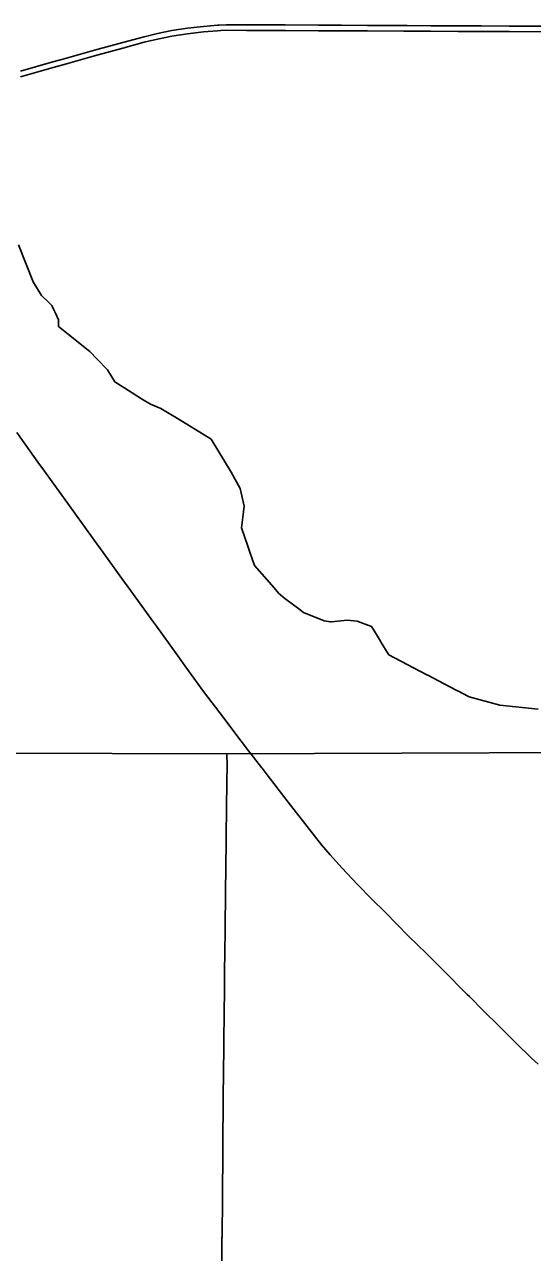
# Model space of a CAD drawing. Extents: x 0 to 34, y 0 to 22.
# Drawn here: x 4.9765 to 5.1018, y 15.4821 to 15.7868 of the extents above; entities that cross this region are included whole.
import ezdxf

# ---------------------------------------------------------------- set-up
doc = ezdxf.new("R2010")
doc.units = 0
for name, color, linetype in [('GM_X_Corporation', 7, 'Continuous'), ('GM_X_Interstate_Route', 7, 'Continuous'), ('GM_X_State_Route', 7, 'Continuous')]:
    doc.layers.add(name, color=color, linetype=linetype)

msp = doc.modelspace()

# ---------------------------------------------------------------- linework, layer by layer
at = {"layer": 'GM_X_Corporation'}
for points in [[(4.97495, 15.73246), (4.97856, 15.72329), (4.98068, 15.71991), (4.98245, 15.71818), (4.98294, 15.71771), (4.98312, 15.71752), (4.98316, 15.71745), (4.98333, 15.7171), (4.98369, 15.71634), (4.98401, 15.71568), (4.98401, 15.71567), (4.98409, 15.71551), (4.98487, 15.7139), (4.98484, 15.71259), (4.98483, 15.71227), (4.99259, 15.70605), (4.99439, 15.70417), (4.99693, 15.70155), (4.99876, 15.69857), (5.00305, 15.69585), (5.00537, 15.69442), (5.00758, 15.69305), (5.01007, 15.692), (5.0122, 15.69076), (5.01439, 15.68942), (5.02256, 15.68441), (5.02746, 15.6763), (5.02969, 15.67227), (5.03065, 15.6679), (5.03057, 15.6672), (5.03049, 15.66649), (5.03002, 15.66248), (5.03156, 15.65799), (5.03208, 15.65647), (5.03321, 15.65318), (5.03808, 15.64771), (5.03913, 15.64641), (5.04075, 15.64509), (5.04415, 15.64251), (5.0453, 15.64163), (5.05039, 15.63952), (5.05202, 15.63926), (5.05209, 15.63927), (5.05225, 15.63929), (5.05613, 15.63974), (5.05858, 15.63944), (5.0621, 15.63815), (5.06306, 15.63658), (5.06317, 15.6364), (5.06317, 15.63639), (5.06358, 15.63572), (5.0643, 15.63454), (5.06461, 15.63404), (5.06531, 15.63289), (5.0654, 15.63275), (5.06638, 15.63113), (5.07246, 15.62795), (5.07592, 15.62615), (5.076, 15.6261), (5.0774, 15.62537), (5.07865, 15.62472), (5.08302, 15.62243), (5.08333, 15.62227), (5.08356, 15.62215), (5.08589, 15.62094), (5.08618, 15.62078), (5.0938, 15.61874), (5.10328, 15.61769)], [(5.15601, 15.60719), (5.02641, 15.60666), (4.51712, 15.60819)], [(4.51712, 15.60819), (5.02641, 15.60666), (5.02646, 15.6038), (5.02644, 15.6022), (5.02643, 15.60139), (5.02642, 15.60059), (5.0264, 15.59923), (5.02639, 15.59898), (5.02639, 15.59879), (5.02637, 15.59737), (5.02637, 15.59722), (5.02635, 15.59577), (5.02633, 15.59426), (5.02633, 15.59416), (5.0263, 15.59233), (5.02628, 15.59066), (5.02626, 15.58907), (5.02625, 15.58749), (5.02623, 15.5859), (5.02621, 15.58429), (5.02619, 15.58268), (5.02617, 15.58108), (5.02615, 15.57947), (5.02614, 15.57806), (5.02614, 15.57786), (5.02612, 15.57626), (5.0261, 15.575), (5.0261, 15.57465), (5.02608, 15.57315), (5.02608, 15.57304), (5.02606, 15.57127), (5.02606, 15.57082), (5.02605, 15.57047), (5.02604, 15.56952), (5.02603, 15.5682), (5.02602, 15.56791), (5.02602, 15.56766), (5.02601, 15.56725), (5.02599, 15.56531), (5.02596, 15.5626), (5.02595, 15.56154), (5.02592, 15.55929), (5.02592, 15.55913), (5.02589, 15.55642), (5.02586, 15.55403), (5.02585, 15.55317), (5.02583, 15.55166), (5.02582, 15.55016), (5.0258, 15.54867), (5.02578, 15.54707), (5.02574, 15.54398), (5.02574, 15.54371), (5.02563, 15.53462), (5.02555, 15.52762), (5.02555, 15.52713), (5.02555, 15.52711), (5.02555, 15.52706), (5.02555, 15.52701), (5.02551, 15.52296), (5.02547, 15.51943), (5.02547, 15.51935), (5.02542, 15.51203), (5.02542, 15.51183), (5.02537, 15.50407), (5.02535, 15.5017), (5.02532, 15.49755), (5.02532, 15.49694), (5.0253, 15.49489), (5.0253, 15.49454), (5.0253, 15.49421), (5.02529, 15.49398), (5.02525, 15.4905), (5.02521, 15.4874), (5.0252, 15.48708), (5.02519, 15.48616), (5.02519, 15.48583), (5.02517, 15.48408), (5.02517, 15.48403), (5.02517, 15.48352), (5.02517, 15.48322), (5.02516, 15.48254), (5.02515, 15.48144)]]:
    msp.add_lwpolyline(points, dxfattribs=at)
at = {"layer": 'GM_X_Interstate_Route'}
for points in [[(4.97544, 15.77534), (4.98348, 15.77761), (4.98531, 15.77811), (4.98679, 15.77851), (4.99373, 15.7805), (5.00074, 15.78242), (5.006, 15.78385), (5.00929, 15.78464), (5.01281, 15.78536), (5.01666, 15.78595), (5.02064, 15.78641), (5.02411, 15.78667), (5.02451, 15.7867), (5.0262, 15.78682), (5.03124, 15.78679), (5.03587, 15.78677), (5.04082, 15.78674), (5.049, 15.78669), (5.05467, 15.78667), (5.06112, 15.78665), (5.07002, 15.7866), (5.07087, 15.7866), (5.07675, 15.78655), (5.08348, 15.78653), (5.08915, 15.78652), (5.09612, 15.78648), (5.10405, 15.78644)], [(4.97546, 15.77397), (4.98351, 15.77625), (4.98532, 15.77674), (4.98682, 15.77714), (4.99375, 15.77914), (5.00076, 15.78105), (5.00603, 15.78249), (5.00932, 15.78327), (5.01284, 15.78399), (5.01669, 15.78458), (5.02067, 15.78504), (5.02413, 15.78531), (5.02492, 15.78536), (5.02622, 15.78545), (5.03127, 15.78542), (5.0359, 15.78541), (5.04084, 15.78538), (5.04903, 15.78532), (5.05469, 15.78531), (5.06114, 15.78528), (5.07005, 15.78524), (5.07084, 15.78523), (5.07678, 15.78518), (5.08351, 15.78517), (5.08918, 15.78515), (5.09614, 15.78511), (5.10407, 15.78507)]]:
    msp.add_lwpolyline(points, dxfattribs=at)
at = {"layer": 'GM_X_State_Route'}
msp.add_line((5.10326, 15.53001), (5.10163, 15.53148), dxfattribs=at)
for points in [[(5.03178, 15.60739), (5.02815, 15.61218), (5.02572, 15.61539), (5.02062, 15.62208), (5.01694, 15.62723), (5.01388, 15.63147), (5.00901, 15.63822), (5.00801, 15.63955), (5.00339, 15.64604), (4.99986, 15.65087), (4.99585, 15.6564), (4.99367, 15.65946), (4.99097, 15.66324), (4.98714, 15.66855), (4.98325, 15.67391), (4.98139, 15.67649), (4.97975, 15.67878), (4.97677, 15.68292), (4.97453, 15.68611)], [(5.03499, 15.60335), (5.0324, 15.6066), (5.03178, 15.60739)], [(5.08629, 15.5467), (5.08572, 15.54726), (5.07972, 15.55333), (5.07571, 15.55738), (5.07126, 15.56164), (5.06547, 15.56761), (5.06222, 15.57079), (5.05862, 15.57443), (5.05482, 15.57851), (5.0519, 15.58176), (5.0498, 15.58424), (5.04563, 15.58946), (5.04155, 15.59477), (5.03639, 15.60152), (5.03515, 15.60314), (5.03499, 15.60335)], [(5.09708, 15.53594), (5.0937, 15.53934), (5.08967, 15.54332), (5.08629, 15.5467)], [(5.10163, 15.53148), (5.09764, 15.53538), (5.09708, 15.53594)]]:
    msp.add_lwpolyline(points, dxfattribs=at)

doc.saveas('drawing.dxf')
